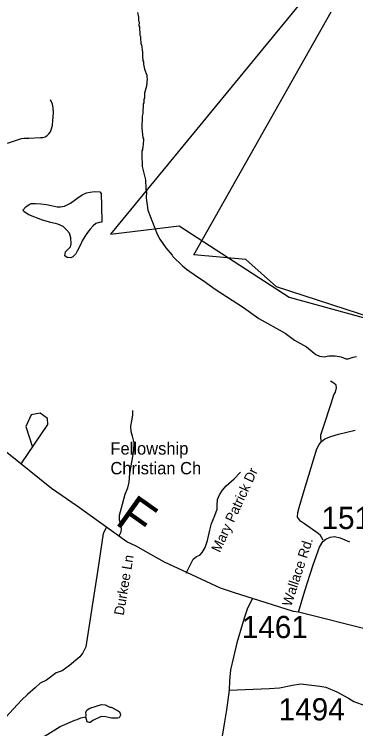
# Model space of a CAD drawing. Extents: x 1268485 to 1426702, y 514839 to 616766.
# Drawn here: x 1338002 to 1340270, y 577286 to 582036 of the extents above; entities that cross this region are included whole.
import ezdxf

# ---------------------------------------------------------------- set-up
doc = ezdxf.new("R2010")
doc.units = 0
for name, color, linetype in [('Old_Level_10', 7, 'Continuous'), ('Old_Level_11', 7, 'Continuous'), ('Old_Level_22', 7, 'Continuous'), ('Old_Level_29', 7, 'Continuous'), ('Old_Level_32', 7, 'Continuous'), ('Old_Level_35', 7, 'Continuous'), ('Old_Level_48', 7, 'Continuous'), ('Old_Level_49', 7, 'Continuous'), ('Old_Level_62', 7, 'Continuous'), ('Old_Level_8', 7, 'Continuous')]:
    doc.layers.add(name, color=color, linetype=linetype)

msp = doc.modelspace()

# ---------------------------------------------------------------- linework, layer by layer
at = {"layer": 'Old_Level_22'}
msp.add_line((1338640.324, 579190.474), (1338640.324, 579190.474), dxfattribs=at)
at = {"layer": 'Old_Level_29'}
msp.add_line((1340651.118, 577868.49), (1339889.001, 578060.993), dxfattribs=at)
for points in [[(1339583.766, 578152.574), (1339464.649, 578188.374), (1339371.2, 578220.097), (1339119.219, 578336.971), (1339000.739, 578393.738), (1338908.958, 578443.827), (1338810.503, 578500.595), (1338750.428, 578528.978), (1338418.739, 578764.578), (1338249.612, 578882.823), (1337940.52, 579130.398), (1337642.442, 579338.005), (1337419.534, 579520.236)], [(1339889.001, 578060.993), (1339857.226, 578065.054), (1339583.766, 578152.574)]]:
    msp.add_lwpolyline(points, dxfattribs=at)
at = {"layer": 'Old_Level_32'}
for points in [[(1339889.001, 578060.993), (1339931.896, 578203.401), (1339988.123, 578376.299), (1340028.41, 578492.297), (1340052.064, 578529.769), (1340071.776, 578545.548), (1340101.343, 578559.354), (1340128.939, 578563.298), (1340166.392, 578555.408), (1340229.406, 578527.864)], [(1339583.766, 578152.574), (1339551.423, 578086.694), (1339528.06, 578019.909), (1339479.667, 577857.955), (1339458.322, 577761.735), (1339438.428, 577678.094), (1339431.274, 577604.172), (1339430.108, 577541.635)], [(1339430.108, 577541.635), (1339695.28, 577552.926), (1339764.271, 577556.87), (1339851.004, 577576.592), (1339906.196, 577585.27), (1340032.352, 577569.493), (1340071.776, 577561.604), (1340144.709, 577532.02), (1340221.585, 577489.814), (1340257.067, 577466.937), (1340355.391, 577432.002), (1340516.915, 577384.04)], [(1339430.108, 577541.635), (1339411.249, 577411.831), (1339396.231, 577317.825), (1339383.688, 577236.275), (1339372.026, 577180.886), (1339347.837, 577141.518), (1339306.959, 577090.045), (1339304.45, 577088.09), (1339280.547, 577064.959)]]:
    msp.add_lwpolyline(points, dxfattribs=at)
at = {"layer": 'Old_Level_35'}
for points in [[(1337956.642, 581179.172), (1338010.366, 581196.089), (1338050.761, 581208.853), (1338064.705, 581212.544), (1338099.461, 581212.544), (1338176.663, 581215.671), (1338190.504, 581216.645), (1338206.293, 581220.233), (1338220.647, 581228.897), (1338232.335, 581240.072), (1338241.87, 581253.196), (1338249.969, 581273.547), (1338254.788, 581299.025), (1338258.581, 581330.398), (1338262.17, 581380.686), (1338261.145, 581413.085), (1338254.89, 581437.588), (1338242.895, 581467.731)], [(1340041.714, 579195.088), (1340037.921, 579217.797), (1340039.254, 579238.712), (1340045.713, 579259.525), (1340057.401, 579298.588), (1340106.203, 579448.378), (1340125.17, 579505.69), (1340136.858, 579524.555), (1340142.6, 579551.263), (1340140.139, 579570.128), (1340125.786, 579583.815), (1340101.589, 579597.503)], [(1338699.546, 578568.705), (1338712.157, 578593.926), (1338713.387, 578618.071), (1338709.491, 578644.728), (1338700.981, 578671.436), (1338701.801, 578705.936), (1338719.846, 578777.96), (1338738.711, 578845.987), (1338755.73, 578887.663), (1338766.085, 578924.112), (1338769.981, 578982.039), (1338781.772, 579058.933), (1338796.125, 579136.443), (1338798.586, 579186.578), (1338786.283, 579231.125), (1338777.876, 579259.525), (1338775.825, 579297.255), (1338781.772, 579332.421), (1338789.461, 579370.202), (1338788.846, 579400.806)], [(1338047.993, 579047.143), (1338224.748, 579308.328), (1338223.415, 579348.518), (1338174.613, 579383.274), (1338114.225, 579373.637), (1338079.161, 579294.487), (1338122.324, 579157.102)], [(1340041.714, 579195.088), (1340065.91, 579213.953), (1340104.87, 579229.588), (1340155.006, 579244.556), (1340266.964, 579271.265)], [(1340054.12, 578538.614), (1340035.255, 578569.884), (1340019.671, 578584.186), (1339929.243, 578648.009), (1339903.714, 578665.644), (1339896.64, 578675.384), (1339884.234, 578692.3), (1339884.952, 578724.186), (1339893.359, 578756.738), (1339921.964, 578846.602), (1340012.494, 579146.901), (1340026.848, 579174.89), (1340041.714, 579195.088)], [(1339144.714, 578319.977), (1339191.158, 578412.917), (1339213.201, 578430.5), (1339233.399, 578440.24), (1339248.983, 578456.541), (1339269.283, 578490.427), (1339284.867, 578537.947), (1339301.169, 578605.666), (1339312.857, 578650.623), (1339335.002, 578702.706), (1339348.638, 578745.665), (1339348.638, 578772.373), (1339352.534, 578810.103), (1339364.222, 578841.424), (1339385.138, 578871.362), (1339408.513, 578900.018), (1339461.827, 578946.923), (1339504.17, 578992.189)], [(1338613.116, 578622.428), (1338593.124, 578584.084), (1338557.855, 578343.814), (1338513.666, 578074.888), (1338477.269, 577829.749), (1338458.2, 577790.327), (1338436.669, 577762.953), (1338369.104, 577705.692), (1338318.969, 577671.807), (1338280.624, 577657.505), (1338216.033, 577609.42), (1338172.665, 577589.12), (1338139.959, 577558.516), (1338089.926, 577514.276), (1338051.479, 577479.058), (1338024.104, 577447.172), (1337918.092, 577333.881)]]:
    msp.add_lwpolyline(points, dxfattribs=at)
at = {"layer": 'Old_Level_48'}
for p, q in [((1339899.475, 582104.009), (1338641.17, 580574.592)), ((1338641.17, 580574.592), (1339097.408, 580629.381)), ((1339097.408, 580629.381), (1339827.39, 580154.548)), ((1339827.39, 580154.548), (1340630.369, 579935.395))]:
    msp.add_line(p, q, dxfattribs=at)
at = {"layer": 'Old_Level_49'}
for p, q in [((1339193.994, 580435.769), (1340106.807, 582050.825)), ((1339541.013, 580405.581), (1339193.994, 580435.769)), ((1339744.699, 580224.453), (1339541.013, 580405.581)), ((1340551.897, 579960.308), (1339744.699, 580224.453))]:
    msp.add_line(p, q, dxfattribs=at)
at = {"layer": 'Old_Level_62'}
for points in [[(1338820.219, 582048.08), (1338827.396, 582015.938), (1338826.781, 581991.947), (1338830.677, 581983.847), (1338830.062, 581959.856), (1338833.855, 581951.757), (1338836.521, 581895.726), (1338840.314, 581887.627), (1338839.699, 581863.636), (1338843.595, 581855.536), (1338843.185, 581839.542), (1338846.978, 581831.443), (1338853.848, 581783.306), (1338853.232, 581759.315), (1338856.411, 581727.225), (1338860.307, 581719.125), (1338859.897, 581703.131), (1338867.073, 581670.938), (1338882.145, 581630.594), (1338881.735, 581614.6), (1338885.528, 581606.501), (1338880.402, 581558.621), (1338867.278, 581510.946), (1338866.458, 581478.958), (1338862.255, 581471.064), (1338861.742, 581447.123), (1338857.538, 581439.229), (1338856.001, 581375.253), (1338851.592, 581359.361), (1338849.747, 581279.391), (1338856.103, 581215.261), (1338859.999, 581207.162), (1338858.974, 581167.176), (1338854.77, 581159.282), (1338854.258, 581135.291), (1338850.054, 581127.396), (1338848.721, 581071.468), (1338852.31, 581055.371), (1338851.489, 581023.383), (1338873.43, 580934.852), (1338872.815, 580910.861), (1338876.608, 580902.762), (1338875.891, 580870.774), (1338879.479, 580854.677), (1338878.556, 580814.692), (1338888.604, 580734.465), (1338950.735, 580572.935), (1338967.959, 580540.486), (1339008.559, 580483.481), (1339051.415, 580434.423), (1339055.209, 580426.323), (1339119.698, 580362.757), (1339145.124, 580340.099)], [(1338059.809, 580734.699), (1338077.853, 580756.332), (1338099.691, 580772.07), (1338113.327, 580778.068), (1338142.957, 580777.453), (1338178.021, 580774.94), (1338215.648, 580770.584), (1338246.099, 580764.585), (1338287.314, 580756.537), (1338308.024, 580755.205), (1338335.911, 580759.151), (1338374.974, 580778.991), (1338417.83, 580810.466), (1338452.586, 580835.841), (1338481.601, 580848.708), (1338505.079, 580853.63), (1338535.632, 580856.603), (1338570.696, 580855.885), (1338579.513, 580843.12), (1338580.539, 580762.227), (1338582.999, 580653.396), (1338565.877, 580651.961), (1338544.142, 580645.194), (1338524.969, 580629.405), (1338505.592, 580606.439), (1338488.983, 580584.294), (1338470.426, 580557.739), (1338452.791, 580529.34), (1338440.591, 580503.503), (1338419.163, 580461.723), (1338409.73, 580442.141), (1338395.992, 580428.044), (1338389.635, 580422.764), (1338377.742, 580415.792), (1338353.546, 580418.099), (1338337.552, 580429.223), (1338341.653, 580456.085), (1338359.185, 580474.642), (1338375.589, 580490.482), (1338378.767, 580510.167), (1338376.819, 580549.742), (1338368.412, 580579.578), (1338350.88, 580601.518), (1338326.069, 580624.484), (1338291.313, 580639.606), (1338244.766, 580651.346), (1338190.222, 580666.827), (1338099.281, 580702.865), (1338074.367, 580716.86), (1338065.448, 580724.242), (1338059.809, 580734.699)], [(1339145.124, 580340.099), (1339217.918, 580290.271), (1339257.288, 580265.306), (1339335.925, 580207.378), (1339524.983, 580086.654), (1339627.201, 580012.118), (1339800.881, 579915.794), (1339863.832, 579870.222), (1339942.674, 579824.29), (1340005.523, 579774.719), (1340029.206, 579762.108), (1340061.092, 579759.34), (1340091.234, 579764.568), (1340133.27, 579765.543), (1340173.05, 579758.571), (1340204.731, 579745.755), (1340220.725, 579745.345), (1340253.02, 579756.571), (1340275.166, 579760.006)], [(1338477.885, 577365.972), (1338479.833, 577372.841), (1338476.347, 577396.935), (1338486.702, 577412.673), (1338503.003, 577422.259), (1338581.538, 577446.301), (1338605.529, 577445.686), (1338637.108, 577428.923), (1338645.105, 577428.718), (1338692.574, 577405.547), (1338700.366, 577397.345), (1338706.108, 577387.195), (1338707.85, 577375.148), (1338697.495, 577359.41), (1338687.345, 577355.668), (1338647.36, 577356.642), (1338609.631, 577365.613), (1338579.59, 577366.331), (1338522.996, 577339.777), (1338506.694, 577328.14), (1338498.697, 577328.345), (1338484.856, 577332.702), (1338477.885, 577365.972)], [(1337485.432, 576604.408), (1337540.899, 576668.231), (1337581.807, 576707.242), (1337655.626, 576758.454), (1337708.632, 576788.443), (1337762.663, 576826.685), (1337805.314, 576851.65), (1337815.566, 576865.389), (1337850.22, 576892.506), (1337875.031, 576923.931), (1337910.3, 576979.038), (1337943.826, 577042.195), (1337972.944, 577089.459), (1337993.552, 577112.937), (1338050.761, 577163.534), (1338099.461, 577194.292), (1338154.722, 577222.025), (1338160.156, 577220.795), (1338206.498, 577237.661), (1338306.051, 577301.175), (1338403.041, 577342.75), (1338419.137, 577346.338), (1338443.436, 577357.719), (1338477.885, 577365.972)]]:
    msp.add_lwpolyline(points, dxfattribs=at)

# ---------------------------------------------------------------- texts
at = {"layer": 'Old_Level_10'}
for s, height, rotation, p in [('Mary Patrick Dr', 65.61666, 65.009642, (1339366.8, 578453.135)), ('Durkee Ln', 65.6167, 80.473356, (1338728.44, 578036.196))]:
    msp.add_text(s, height=height, rotation=rotation, dxfattribs=at).set_placement(p)
at = {"layer": 'Old_Level_11'}
msp.add_text('Wallace Rd.', height=65.61666, rotation=71.985275, dxfattribs=at).set_placement((1339841.098, 578094.01))
at = {"layer": 'Old_Level_22'}
for s, height, p in [('Fellowship', 82.0208, (1338640.324, 579108.453)), ('Christian Ch', 82.02083, (1338640.324, 578977.219))]:
    msp.add_text(s, height=height, dxfattribs=at).set_placement(p)
msp.add_text('F', height=246.062, rotation=324.613744, dxfattribs=at).set_placement((1338663.048, 578651.57))
at = {"layer": 'Old_Level_8'}
for s, p in [('1517', (1340042.662, 578613.87)), ('1461', (1339513.019, 577888.388)), ('1494', (1339757.946, 577341.39))]:
    msp.add_text(s, height=147.6375, dxfattribs=at).set_placement(p)

doc.saveas('drawing.dxf')
